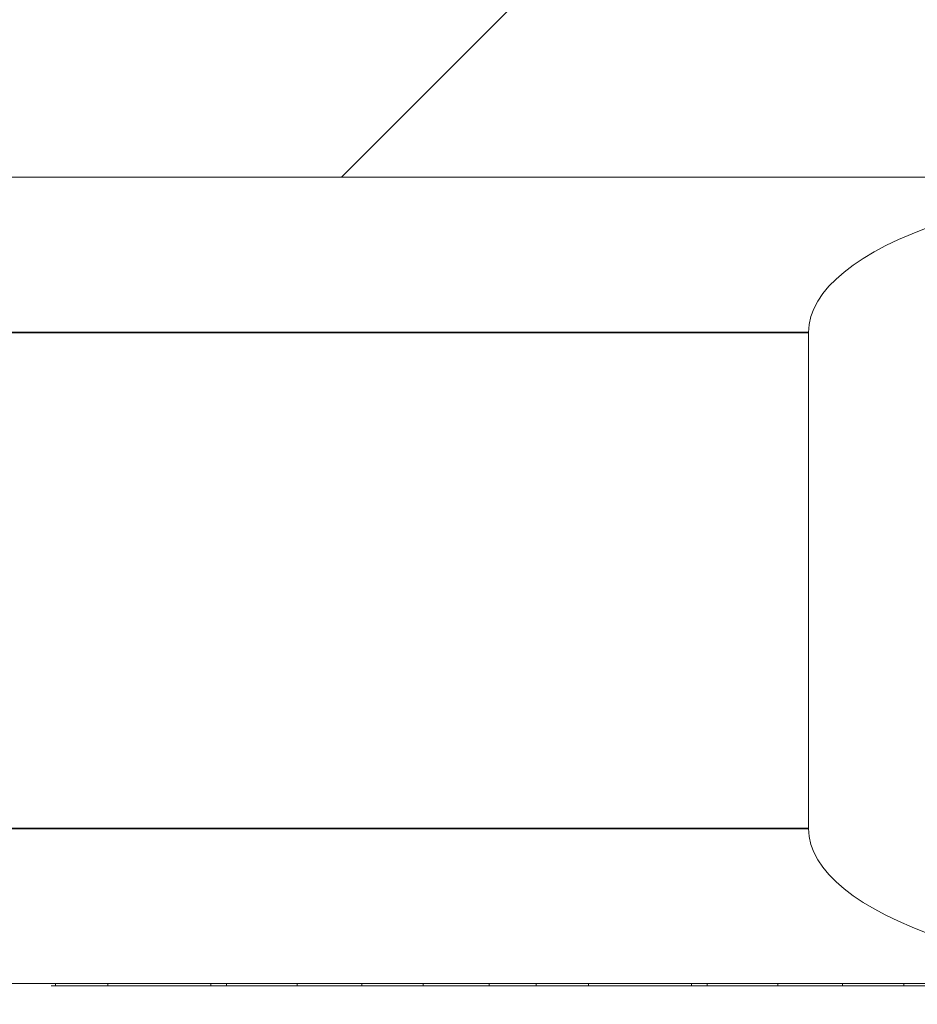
# Model space of a CAD drawing. Header units: millimetres. Extents: x 4 to 1188, y 1 to 840.
# Tile 275 of 310: x 856.371 to 856.487, y 417.845 to 417.972. Entities that reach past the tile are written whole.
import ezdxf

# ---------------------------------------------------------------- set-up
doc = ezdxf.new("R2010")
doc.units = ezdxf.units.MM
doc.layers.add('1', color=7, linetype='Continuous')
doc.styles.add('Arial Unicode MS', font='Arial Unicode MS')
doc.dimstyles.get("Standard").update_dxf_attribs({"dimtxt": 0.18, "dimasz": 0.18, "dimexe": 0.18, "dimexo": 0.0625, "dimgap": 0.09, "dimtad": 0, "dimtih": 1, "dimtoh": 1, "dimdec": 4, "dimzin": 0, "dimdsep": 46, "dimtxsty": 'Standard', "dimcen": 0.09, "dimadec": 0, "dimazin": 0, "dimtfac": 1, "dimtdec": 4, "dimtofl": 0, "dimtmove": 0, "dimatfit": 3, "dimfxl": 0, "dimtolj": 1, "dimtzin": 0, "dimarcsym": 0})

# ---------------------------------------------------------------- blocks, each defined once
blk = doc.blocks.new('_U29')
at = {"layer": '1', "color": 18, "lineweight": 35}
for p, q in [((843.8309, 533.08637), (895.22582, 533.08637)), ((893.22582, 533.08637), (893.22582, 331.75303)), ((847.8309, 331.75303), (895.22582, 331.75303))]:
    blk.add_line(p, q, dxfattribs=at)
at = {"layer": '1', "color": 18, "lineweight": 70}
for points in [[(893.22582, 533.08637), (894.00175, 529.58637), (892.44989, 529.58637)], [(893.22582, 331.75303), (892.44989, 335.25303), (894.00175, 335.25304)]]:
    blk.add_solid(points, dxfattribs=at)
at = {"layer": '1', "color": 18, "linetype": 'Continuous', "lineweight": 13, "insert": (892.77294, 428.04304), "char_height": 3, "attachment_point": 7, "rotation": 90, "line_spacing_factor": 1.047437, "style": 'Arial Unicode MS'}
blk.add_mtext('\\fArial Unicode MS|b0|i0;\\W1.0000;1510', dxfattribs=at)

msp = doc.modelspace()

# ---------------------------------------------------------------- hatches: boundary and pattern name
at = {"layer": '1', "linetype": 'Continuous', "lineweight": 35}
h = msp.add_hatch(dxfattribs=at)
h.set_pattern_fill('ANSI31', color=154, scale=1.55, angle=-2.13e-14, style=0)
h.paths.add_polyline_path([(860.14425, 418.95196), (862.02062, 418.95196), (862.02062, 418.15196), (862.41046, 418.15196), (862.41046, 417.95196), (854.89355, 417.95196), (854.89355, 417.70262), (854.228, 417.70262), (854.228, 417.95196), (854.04297, 417.95196), (854.04297, 418.15196), (860.14425, 418.15196)], flags=0)
h = msp.add_hatch(dxfattribs=at)
h.set_pattern_fill('ANSI31', color=154, scale=1.55, angle=29.9848, style=0)
h.paths.add_polyline_path([(854.04297, 417.95196), (854.04297, 418.1704), (860.6361, 418.1704), (860.6361, 417.95196)], flags=0)
h.paths.add_polyline_path([(861.60475, 417.95196), (861.60475, 418.1704), (863.27025, 418.1704), (863.27025, 417.95196)], flags=0)
h.paths.add_polyline_path([(863.66123, 417.95196), (863.66123, 418.1704), (864.35966, 418.1704), (864.35966, 417.95196)], flags=0)
h.paths.add_polyline_path([(860.69246, 417.95196), (860.69246, 418.1704), (861.50095, 418.1704), (861.50095, 417.95196)], flags=0)

# ---------------------------------------------------------------- linework, layer by layer
at = {"layer": '1', "color": 154, "linetype": 'Continuous', "lineweight": 13}
for p, q in [((860.6361, 417.95196), (854.04297, 417.95196)), ((862.41046, 417.95196), (854.89355, 417.95196)), ((856.47323, 417.86796), (856.47323, 417.93196)), ((856.38186, 417.84796), (856.31984, 417.84796)), ((856.38185, 417.84796), (856.33853, 417.84796)), ((856.33853, 417.84796), (856.5317, 417.84796)), ((856.37609, 417.84796), (856.37609, 417.84769)), ((856.46691, 417.84796), (856.38185, 417.84796)), ((856.38284, 417.84769), (856.38284, 417.84796)), ((856.39614, 417.84796), (856.39614, 417.84769)), ((856.39813, 417.84796), (856.39813, 417.84769)), ((856.40728, 417.84796), (856.40728, 417.84769)), ((856.41559, 417.84769), (856.41559, 417.84796)), ((856.42352, 417.84796), (856.42352, 417.84769)), ((856.43203, 417.84796), (856.43203, 417.84769)), ((856.43752, 417.84796), (856.4381, 417.84796)), ((856.4381, 417.84796), (856.4381, 417.84769)), ((856.44174, 417.84796), (856.44242, 417.84796)), ((856.44485, 417.84769), (856.44485, 417.84796)), ((856.44608, 417.84796), (856.45797, 417.84796)), ((856.45586, 417.84796), (856.46014, 417.84796)), ((856.45815, 417.84796), (856.45815, 417.84769)), ((856.46014, 417.84796), (856.46014, 417.84769)), ((856.46014, 417.84796), (856.46285, 417.84796)), ((856.4627, 417.84796), (856.46929, 417.84796)), ((856.46929, 417.84796), (856.46929, 417.84769)), ((856.4776, 417.84769), (856.4776, 417.84796)), ((856.48553, 417.84796), (856.48553, 417.84769)), ((856.48553, 417.84796), (856.48725, 417.84796)), ((856.37552, 417.84769), (856.37609, 417.84769)), ((856.37638, 417.84769), (856.37569, 417.84769)), ((856.38407, 417.84769), (856.39596, 417.84769)), ((856.38557, 417.84769), (856.38407, 417.84769)), ((856.40084, 417.84769), (856.38557, 417.84769)), ((856.39614, 417.84769), (856.39216, 417.84769)), ((856.39385, 417.84769), (856.39813, 417.84769)), ((856.39596, 417.84769), (856.39457, 417.84769)), ((856.39813, 417.84769), (856.40084, 417.84769)), ((856.40069, 417.84769), (856.40728, 417.84769)), ((856.40289, 417.84769), (856.40074, 417.84769)), ((856.42473, 417.84769), (856.41914, 417.84769)), ((856.42352, 417.84769), (856.42467, 417.84769)), ((856.4246, 417.84769), (856.43203, 417.84769)), ((856.42527, 417.84769), (856.42461, 417.84769)), ((856.43764, 417.84769), (856.43182, 417.84769)), ((856.43203, 417.84769), (856.43772, 417.84769)), ((856.43335, 417.84769), (856.4376, 417.84769)), ((856.43766, 417.84769), (856.43591, 417.84769)), ((856.43591, 417.84769), (856.43749, 417.84769)), ((856.43753, 417.84769), (856.4381, 417.84769)), ((856.43839, 417.84769), (856.4377, 417.84769)), ((856.44608, 417.84769), (856.45797, 417.84769)), ((856.44758, 417.84769), (856.44608, 417.84769)), ((856.46285, 417.84769), (856.44758, 417.84769)), ((856.45815, 417.84769), (856.45417, 417.84769)), ((856.45586, 417.84769), (856.46014, 417.84769)), ((856.45797, 417.84769), (856.45658, 417.84769)), ((856.46014, 417.84769), (856.46285, 417.84769)), ((856.4627, 417.84769), (856.46929, 417.84769)), ((856.4649, 417.84769), (856.46275, 417.84769)), ((856.48675, 417.84769), (856.48115, 417.84769)), ((856.48553, 417.84769), (856.48773, 417.84769))]:
    msp.add_line(p, q, dxfattribs=at)
at = {"layer": '1', "color": 154, "linetype": 'Continuous', "lineweight": 35}
for p, q in [((856.33169, 417.93196), (856.47323, 417.93196)), ((856.47323, 417.86796), (856.33169, 417.86796))]:
    msp.add_line(p, q, dxfattribs=at)
at = {"layer": '1', "color": 154, "linetype": 'Continuous', "lineweight": 13}
for centre, major_axis, start_param, end_param in [((856.53171, 417.93196), (-0.05848, 0), 4.712389, 6.283185), ((856.53171, 417.86796), (0.05848, 0), 3.141593, 4.712389)]:
    msp.add_ellipse(centre, major_axis=major_axis, ratio=0.34202, start_param=start_param, end_param=end_param, dxfattribs=at)
for points, knots in [([(856.4381, 417.84796), (856.43824, 417.84796), (856.43852, 417.84796), (856.43909, 417.84796), (856.43977, 417.84796), (856.44056, 417.84796), (856.44146, 417.84796), (856.44249, 417.84796), (856.44362, 417.84796), (856.44443, 417.84796), (856.44485, 417.84796)], [0, 0, 0, 0, 0.127893, 0.251579, 0.372793, 0.492778, 0.61359, 0.737809, 0.86618, 1, 1, 1, 1]), ([(856.44242, 417.84796), (856.44252, 417.84796), (856.44272, 417.84796), (856.44307, 417.84796), (856.44345, 417.84796), (856.44386, 417.84796), (856.44432, 417.84796), (856.44481, 417.84796), (856.44534, 417.84796), (856.4459, 417.84796), (856.44649, 417.84796), (856.44711, 417.84796), (856.44776, 417.84796), (856.44844, 417.84796), (856.44915, 417.84796), (856.44988, 417.84796), (856.45064, 417.84796), (856.45115, 417.84796), (856.45141, 417.84796)], [0, 0, 0, 0, 0.072866, 0.141887, 0.207453, 0.270438, 0.331641, 0.390108, 0.448069, 0.505503, 0.562488, 0.619084, 0.676416, 0.735452, 0.796241, 0.860406, 0.928305, 1, 1, 1, 1]), ([(856.44485, 417.84796), (856.4452, 417.84796), (856.44588, 417.84796), (856.44691, 417.84796), (856.44793, 417.84796), (856.44892, 417.84796), (856.4499, 417.84796), (856.45085, 417.84796), (856.45179, 417.84796), (856.45269, 417.84796), (856.45356, 417.84796), (856.45438, 417.84796), (856.45515, 417.84796), (856.45586, 417.84796), (856.45652, 417.84796), (856.45712, 417.84796), (856.45768, 417.84796), (856.45799, 417.84796), (856.45815, 417.84796)], [0, 0, 0, 0, 0.069298, 0.135561, 0.199671, 0.261716, 0.322662, 0.382907, 0.443032, 0.503501, 0.563724, 0.62398, 0.683629, 0.743848, 0.805192, 0.867649, 0.932778, 1, 1, 1, 1]), ([(856.45141, 417.84796), (856.45173, 417.84796), (856.45234, 417.84796), (856.45316, 417.84796), (856.45388, 417.84796), (856.45446, 417.84796), (856.45495, 417.84796), (856.45534, 417.84796), (856.45566, 417.84796), (856.4558, 417.84796), (856.45586, 417.84796)], [0, 0, 0, 0, 0.14786, 0.283561, 0.412369, 0.534236, 0.652692, 0.768663, 0.883652, 1, 1, 1, 1]), ([(856.46929, 417.84796), (856.46966, 417.84796), (856.47039, 417.84796), (856.47151, 417.84796), (856.47259, 417.84796), (856.47365, 417.84796), (856.47468, 417.84796), (856.47568, 417.84796), (856.47667, 417.84796), (856.47729, 417.84796), (856.4776, 417.84796)], [0, 0, 0, 0, 0.137903, 0.268873, 0.395178, 0.517089, 0.636743, 0.756222, 0.876628, 1, 1, 1, 1]), ([(856.4776, 417.84796), (856.47799, 417.84796), (856.47879, 417.84796), (856.47988, 417.84796), (856.48095, 417.84796), (856.48195, 417.84796), (856.48292, 417.84796), (856.48385, 417.84796), (856.48472, 417.84796), (856.48525, 417.84796), (856.48553, 417.84796)], [0, 0, 0, 0, 0.097421, 0.200886, 0.311172, 0.429798, 0.55774, 0.694715, 0.84213, 1, 1, 1, 1]), ([(856.37609, 417.84769), (856.37623, 417.84769), (856.37651, 417.84769), (856.37708, 417.84769), (856.37776, 417.84769), (856.37855, 417.84769), (856.37945, 417.84769), (856.38048, 417.84769), (856.38161, 417.84769), (856.38242, 417.84769), (856.38284, 417.84769)], [0, 0, 0, 0, 0.127893, 0.251579, 0.372793, 0.492778, 0.61359, 0.737809, 0.86618, 1, 1, 1, 1]), ([(856.38961, 417.84769), (856.38928, 417.84769), (856.38864, 417.84769), (856.38764, 417.84769), (856.38666, 417.84769), (856.38567, 417.84769), (856.3847, 417.84769), (856.38373, 417.84769), (856.38277, 417.84769), (856.38183, 417.84769), (856.38092, 417.84769), (856.38006, 417.84769), (856.37928, 417.84769), (856.37856, 417.84769), (856.37791, 417.84769), (856.37732, 417.84769), (856.37681, 417.84769), (856.37652, 417.84769), (856.37638, 417.84769)], [0, 0, 0, 0, 0.061997, 0.122088, 0.181375, 0.239508, 0.297836, 0.35688, 0.417282, 0.47964, 0.5425, 0.604962, 0.666991, 0.730216, 0.794173, 0.860458, 0.928578, 1, 1, 1, 1]), ([(856.38416, 417.84769), (856.38392, 417.84769), (856.38344, 417.84769), (856.38278, 417.84769), (856.38218, 417.84769), (856.38165, 417.84769), (856.38117, 417.84769), (856.38077, 417.84769), (856.38042, 417.84769), (856.38015, 417.84769), (856.37993, 417.84769), (856.3798, 417.84769), (856.37973, 417.84769), (856.37971, 417.84769), (856.37979, 417.84769), (856.37993, 417.84769), (856.38013, 417.84769), (856.38032, 417.84769), (856.38041, 417.84769)], [0, 0, 0, 0, 0.065801, 0.128677, 0.188676, 0.247598, 0.304849, 0.361786, 0.419523, 0.478682, 0.53877, 0.598799, 0.660184, 0.722952, 0.787993, 0.855404, 0.926153, 1, 1, 1, 1]), ([(856.38041, 417.84769), (856.38051, 417.84769), (856.38071, 417.84769), (856.38106, 417.84769), (856.38144, 417.84769), (856.38185, 417.84769), (856.38231, 417.84769), (856.3828, 417.84769), (856.38333, 417.84769), (856.38389, 417.84769), (856.38448, 417.84769), (856.3851, 417.84769), (856.38575, 417.84769), (856.38643, 417.84769), (856.38714, 417.84769), (856.38787, 417.84769), (856.38863, 417.84769), (856.38914, 417.84769), (856.3894, 417.84769)], [0, 0, 0, 0, 0.072866, 0.141887, 0.207453, 0.270438, 0.331641, 0.390108, 0.448069, 0.505503, 0.562488, 0.619084, 0.676416, 0.735452, 0.796241, 0.860406, 0.928305, 1, 1, 1, 1]), ([(856.38284, 417.84769), (856.38319, 417.84769), (856.38387, 417.84769), (856.3849, 417.84769), (856.38592, 417.84769), (856.38691, 417.84769), (856.38789, 417.84769), (856.38884, 417.84769), (856.38978, 417.84769), (856.39068, 417.84769), (856.39155, 417.84769), (856.39237, 417.84769), (856.39314, 417.84769), (856.39385, 417.84769), (856.39451, 417.84769), (856.39511, 417.84769), (856.39567, 417.84769), (856.39598, 417.84769), (856.39614, 417.84769)], [0, 0, 0, 0, 0.069298, 0.135561, 0.199671, 0.261716, 0.322662, 0.382907, 0.443032, 0.503501, 0.563724, 0.62398, 0.683629, 0.743848, 0.805192, 0.867649, 0.932778, 1, 1, 1, 1]), ([(856.39216, 417.84769), (856.39204, 417.84769), (856.39179, 417.84769), (856.3914, 417.84769), (856.39099, 417.84769), (856.39056, 417.84769), (856.39011, 417.84769), (856.38965, 417.84769), (856.38916, 417.84769), (856.38866, 417.84769), (856.38815, 417.84769), (856.38762, 417.84769), (856.38708, 417.84769), (856.38652, 417.84769), (856.38595, 417.84769), (856.38536, 417.84769), (856.38476, 417.84769), (856.38437, 417.84769), (856.38416, 417.84769)], [0, 0, 0, 0, 0.077361, 0.15048, 0.219977, 0.286681, 0.349678, 0.41068, 0.469427, 0.526756, 0.583142, 0.638824, 0.695263, 0.752696, 0.810849, 0.871356, 0.934436, 1, 1, 1, 1]), ([(856.3894, 417.84769), (856.38972, 417.84769), (856.39033, 417.84769), (856.39115, 417.84769), (856.39187, 417.84769), (856.39245, 417.84769), (856.39294, 417.84769), (856.39333, 417.84769), (856.39365, 417.84769), (856.39379, 417.84769), (856.39385, 417.84769)], [0, 0, 0, 0, 0.14786, 0.283561, 0.412369, 0.534236, 0.652692, 0.768663, 0.883652, 1, 1, 1, 1]), ([(856.39457, 417.84769), (856.3944, 417.84769), (856.39408, 417.84769), (856.39354, 417.84769), (856.39297, 417.84769), (856.39236, 417.84769), (856.39172, 417.84769), (856.39105, 417.84769), (856.39035, 417.84769), (856.38986, 417.84769), (856.38961, 417.84769)], [0, 0, 0, 0, 0.136729, 0.268515, 0.395529, 0.52, 0.640496, 0.761236, 0.880107, 1, 1, 1, 1]), ([(856.41914, 417.84769), (856.41872, 417.84769), (856.4179, 417.84769), (856.41664, 417.84769), (856.4154, 417.84769), (856.41419, 417.84769), (856.41302, 417.84769), (856.41191, 417.84769), (856.41087, 417.84769), (856.40991, 417.84769), (856.40898, 417.84769), (856.40808, 417.84769), (856.40719, 417.84769), (856.40647, 417.84769), (856.4059, 417.84769), (856.40547, 417.84769), (856.40503, 417.84769), (856.40461, 417.84769), (856.40418, 417.84769), (856.40374, 417.84769), (856.40331, 417.84769), (856.40303, 417.84769), (856.40289, 417.84769)], [0, 0, 0, 0, 0.056724, 0.111437, 0.164368, 0.216435, 0.267641, 0.31736, 0.367473, 0.41821, 0.471404, 0.527966, 0.588061, 0.652134, 0.686345, 0.723264, 0.76261, 0.804739, 0.84943, 0.896711, 0.94689, 1, 1, 1, 1]), ([(856.40702, 417.84769), (856.4068, 417.84769), (856.40637, 417.84769), (856.40584, 417.84769), (856.40543, 417.84769), (856.40512, 417.84769), (856.40493, 417.84769), (856.40486, 417.84769), (856.4049, 417.84769), (856.40508, 417.84769), (856.40534, 417.84769), (856.40565, 417.84769), (856.40601, 417.84769), (856.40642, 417.84769), (856.4069, 417.84769), (856.40742, 417.84769), (856.408, 417.84769), (856.40842, 417.84769), (856.40863, 417.84769)], [0, 0, 0, 0, 0.118432, 0.226295, 0.323755, 0.41098, 0.488319, 0.556611, 0.615569, 0.667048, 0.713541, 0.757735, 0.79954, 0.839813, 0.879732, 0.91913, 0.959218, 1, 1, 1, 1]), ([(856.41783, 417.84769), (856.4176, 417.84769), (856.41715, 417.84769), (856.41646, 417.84769), (856.41577, 417.84769), (856.41509, 417.84769), (856.41441, 417.84769), (856.41374, 417.84769), (856.41307, 417.84769), (856.41239, 417.84769), (856.41172, 417.84769), (856.41105, 417.84769), (856.41038, 417.84769), (856.40971, 417.84769), (856.40904, 417.84769), (856.40836, 417.84769), (856.40767, 417.84769), (856.40724, 417.84769), (856.40702, 417.84769)], [0, 0, 0, 0, 0.043119, 0.084777, 0.125232, 0.166126, 0.207413, 0.250196, 0.294277, 0.341348, 0.392964, 0.452351, 0.519819, 0.596849, 0.682952, 0.778459, 0.884371, 1, 1, 1, 1]), ([(856.40728, 417.84769), (856.40765, 417.84769), (856.40838, 417.84769), (856.4095, 417.84769), (856.41058, 417.84769), (856.41164, 417.84769), (856.41267, 417.84769), (856.41367, 417.84769), (856.41466, 417.84769), (856.41528, 417.84769), (856.41559, 417.84769)], [0, 0, 0, 0, 0.137903, 0.268873, 0.395178, 0.517089, 0.636743, 0.756222, 0.876628, 1, 1, 1, 1]), ([(856.40863, 417.84769), (856.40884, 417.84769), (856.40927, 417.84769), (856.40993, 417.84769), (856.4106, 417.84769), (856.41126, 417.84769), (856.41193, 417.84769), (856.41259, 417.84769), (856.41326, 417.84769), (856.41394, 417.84769), (856.41462, 417.84769), (856.41529, 417.84769), (856.41597, 417.84769), (856.41665, 417.84769), (856.41733, 417.84769), (856.41803, 417.84769), (856.41873, 417.84769), (856.41917, 417.84769), (856.41939, 417.84769)], [0, 0, 0, 0, 0.040773, 0.080851, 0.120114, 0.160024, 0.200507, 0.242303, 0.286488, 0.332651, 0.383767, 0.443091, 0.510974, 0.588295, 0.675908, 0.773346, 0.881594, 1, 1, 1, 1]), ([(856.41559, 417.84769), (856.41598, 417.84769), (856.41678, 417.84769), (856.41787, 417.84769), (856.41894, 417.84769), (856.41994, 417.84769), (856.42091, 417.84769), (856.42184, 417.84769), (856.42271, 417.84769), (856.42324, 417.84769), (856.42352, 417.84769)], [0, 0, 0, 0, 0.097421, 0.200886, 0.311172, 0.429798, 0.55774, 0.694715, 0.84213, 1, 1, 1, 1]), ([(856.42131, 417.84769), (856.42123, 417.84769), (856.42108, 417.84769), (856.42079, 417.84769), (856.42043, 417.84769), (856.42003, 417.84769), (856.41955, 417.84769), (856.41904, 417.84769), (856.41846, 417.84769), (856.41804, 417.84769), (856.41783, 417.84769)], [0, 0, 0, 0, 0.134393, 0.262803, 0.38593, 0.507853, 0.627247, 0.748261, 0.872335, 1, 1, 1, 1]), ([(856.41939, 417.84769), (856.41961, 417.84769), (856.42002, 417.84769), (856.42055, 417.84769), (856.42095, 417.84769), (856.42126, 417.84769), (856.42144, 417.84769), (856.42152, 417.84769), (856.4215, 417.84769), (856.42137, 417.84769), (856.42131, 417.84769)], [0, 0, 0, 0, 0.170464, 0.327198, 0.470509, 0.6006, 0.717486, 0.822846, 0.916112, 1, 1, 1, 1]), ([(856.4343, 417.84769), (856.43403, 417.84769), (856.4335, 417.84769), (856.43272, 417.84769), (856.43197, 417.84769), (856.43125, 417.84769), (856.43056, 417.84769), (856.4299, 417.84769), (856.42928, 417.84769), (856.42868, 417.84769), (856.42812, 417.84769), (856.42759, 417.84769), (856.42711, 417.84769), (856.42666, 417.84769), (856.42625, 417.84769), (856.42589, 417.84769), (856.42555, 417.84769), (856.42537, 417.84769), (856.42527, 417.84769)], [0, 0, 0, 0, 0.069013, 0.135236, 0.199611, 0.262419, 0.323723, 0.383765, 0.443773, 0.503795, 0.563823, 0.623484, 0.683469, 0.743591, 0.805727, 0.868616, 0.933278, 1, 1, 1, 1]), ([(856.42942, 417.84769), (856.42935, 417.84769), (856.4292, 417.84769), (856.42905, 417.84769), (856.42897, 417.84769), (856.42893, 417.84769), (856.42897, 417.84769), (856.42907, 417.84769), (856.42923, 417.84769), (856.42945, 417.84769), (856.42973, 417.84769), (856.43007, 417.84769), (856.43047, 417.84769), (856.43093, 417.84769), (856.43145, 417.84769), (856.43203, 417.84769), (856.43266, 417.84769), (856.43311, 417.84769), (856.43335, 417.84769)], [0, 0, 0, 0, 0.066572, 0.13029, 0.192297, 0.252922, 0.312507, 0.371488, 0.430679, 0.491399, 0.55197, 0.611245, 0.671453, 0.732173, 0.795077, 0.860442, 0.928163, 1, 1, 1, 1]), ([(856.43797, 417.84769), (856.43774, 417.84769), (856.43727, 417.84769), (856.43657, 417.84769), (856.43589, 417.84769), (856.43522, 417.84769), (856.43457, 417.84769), (856.43394, 417.84769), (856.43332, 417.84769), (856.43273, 417.84769), (856.43218, 417.84769), (856.43165, 417.84769), (856.43117, 417.84769), (856.43073, 417.84769), (856.43034, 417.84769), (856.42998, 417.84769), (856.42967, 417.84769), (856.42951, 417.84769), (856.42942, 417.84769)], [0, 0, 0, 0, 0.071137, 0.138231, 0.203142, 0.26568, 0.326444, 0.386738, 0.447229, 0.507578, 0.568073, 0.6278, 0.68712, 0.747031, 0.807329, 0.869576, 0.933384, 1, 1, 1, 1]), ([(856.43182, 417.84769), (856.43171, 417.84769), (856.43148, 417.84769), (856.43135, 417.84769), (856.43138, 417.84769), (856.4316, 417.84769), (856.43199, 417.84769), (856.43258, 417.84769), (856.43335, 417.84769), (856.43397, 417.84769), (856.4343, 417.84769)], [0, 0, 0, 0, 0.124835, 0.244778, 0.360989, 0.477964, 0.596922, 0.721591, 0.855098, 1, 1, 1, 1]), ([(856.4381, 417.84769), (856.43824, 417.84769), (856.43852, 417.84769), (856.43909, 417.84769), (856.43977, 417.84769), (856.44056, 417.84769), (856.44146, 417.84769), (856.44249, 417.84769), (856.44362, 417.84769), (856.44443, 417.84769), (856.44485, 417.84769)], [0, 0, 0, 0, 0.127893, 0.251579, 0.372793, 0.492778, 0.61359, 0.737809, 0.86618, 1, 1, 1, 1]), ([(856.45162, 417.84769), (856.45129, 417.84769), (856.45065, 417.84769), (856.44965, 417.84769), (856.44867, 417.84769), (856.44769, 417.84769), (856.44671, 417.84769), (856.44574, 417.84769), (856.44478, 417.84769), (856.44384, 417.84769), (856.44293, 417.84769), (856.44207, 417.84769), (856.44129, 417.84769), (856.44057, 417.84769), (856.43992, 417.84769), (856.43933, 417.84769), (856.43882, 417.84769), (856.43853, 417.84769), (856.43839, 417.84769)], [0, 0, 0, 0, 0.061997, 0.122088, 0.181375, 0.239508, 0.297836, 0.35688, 0.417282, 0.47964, 0.5425, 0.604962, 0.666991, 0.730216, 0.794173, 0.860458, 0.928578, 1, 1, 1, 1]), ([(856.44617, 417.84769), (856.44593, 417.84769), (856.44546, 417.84769), (856.44479, 417.84769), (856.44419, 417.84769), (856.44366, 417.84769), (856.44318, 417.84769), (856.44278, 417.84769), (856.44243, 417.84769), (856.44216, 417.84769), (856.44195, 417.84769), (856.44181, 417.84769), (856.44174, 417.84769), (856.44172, 417.84769), (856.4418, 417.84769), (856.44194, 417.84769), (856.44214, 417.84769), (856.44233, 417.84769), (856.44242, 417.84769)], [0, 0, 0, 0, 0.065801, 0.128677, 0.188676, 0.247598, 0.304849, 0.361786, 0.419523, 0.478682, 0.53877, 0.598799, 0.660184, 0.722952, 0.787993, 0.855404, 0.926153, 1, 1, 1, 1]), ([(856.44242, 417.84769), (856.44252, 417.84769), (856.44272, 417.84769), (856.44307, 417.84769), (856.44345, 417.84769), (856.44386, 417.84769), (856.44432, 417.84769), (856.44481, 417.84769), (856.44534, 417.84769), (856.4459, 417.84769), (856.44649, 417.84769), (856.44711, 417.84769), (856.44776, 417.84769), (856.44844, 417.84769), (856.44915, 417.84769), (856.44988, 417.84769), (856.45064, 417.84769), (856.45115, 417.84769), (856.45141, 417.84769)], [0, 0, 0, 0, 0.072866, 0.141887, 0.207453, 0.270438, 0.331641, 0.390108, 0.448069, 0.505503, 0.562488, 0.619084, 0.676416, 0.735452, 0.796241, 0.860406, 0.928305, 1, 1, 1, 1]), ([(856.44485, 417.84769), (856.4452, 417.84769), (856.44588, 417.84769), (856.44691, 417.84769), (856.44793, 417.84769), (856.44892, 417.84769), (856.4499, 417.84769), (856.45085, 417.84769), (856.45179, 417.84769), (856.45269, 417.84769), (856.45356, 417.84769), (856.45438, 417.84769), (856.45515, 417.84769), (856.45586, 417.84769), (856.45652, 417.84769), (856.45712, 417.84769), (856.45768, 417.84769), (856.45799, 417.84769), (856.45815, 417.84769)], [0, 0, 0, 0, 0.069298, 0.135561, 0.199671, 0.261716, 0.322662, 0.382907, 0.443032, 0.503501, 0.563724, 0.62398, 0.683629, 0.743848, 0.805192, 0.867649, 0.932778, 1, 1, 1, 1]), ([(856.45417, 417.84769), (856.45405, 417.84769), (856.4538, 417.84769), (856.45342, 417.84769), (856.453, 417.84769), (856.45257, 417.84769), (856.45212, 417.84769), (856.45166, 417.84769), (856.45117, 417.84769), (856.45067, 417.84769), (856.45016, 417.84769), (856.44963, 417.84769), (856.44909, 417.84769), (856.44853, 417.84769), (856.44796, 417.84769), (856.44737, 417.84769), (856.44677, 417.84769), (856.44638, 417.84769), (856.44617, 417.84769)], [0, 0, 0, 0, 0.077361, 0.15048, 0.219977, 0.286681, 0.349678, 0.41068, 0.469427, 0.526756, 0.583142, 0.638824, 0.695263, 0.752696, 0.810849, 0.871356, 0.934436, 1, 1, 1, 1]), ([(856.45141, 417.84769), (856.45173, 417.84769), (856.45234, 417.84769), (856.45316, 417.84769), (856.45388, 417.84769), (856.45446, 417.84769), (856.45495, 417.84769), (856.45534, 417.84769), (856.45566, 417.84769), (856.4558, 417.84769), (856.45586, 417.84769)], [0, 0, 0, 0, 0.14786, 0.283561, 0.412369, 0.534236, 0.652692, 0.768663, 0.883652, 1, 1, 1, 1]), ([(856.45658, 417.84769), (856.45641, 417.84769), (856.45609, 417.84769), (856.45555, 417.84769), (856.45498, 417.84769), (856.45437, 417.84769), (856.45373, 417.84769), (856.45306, 417.84769), (856.45236, 417.84769), (856.45187, 417.84769), (856.45162, 417.84769)], [0, 0, 0, 0, 0.136729, 0.268515, 0.395529, 0.52, 0.640496, 0.761236, 0.880107, 1, 1, 1, 1]), ([(856.48115, 417.84769), (856.48073, 417.84769), (856.47991, 417.84769), (856.47865, 417.84769), (856.47741, 417.84769), (856.4762, 417.84769), (856.47503, 417.84769), (856.47392, 417.84769), (856.47288, 417.84769), (856.47192, 417.84769), (856.47099, 417.84769), (856.47009, 417.84769), (856.4692, 417.84769), (856.46848, 417.84769), (856.46791, 417.84769), (856.46748, 417.84769), (856.46704, 417.84769), (856.46662, 417.84769), (856.46619, 417.84769), (856.46575, 417.84769), (856.46532, 417.84769), (856.46504, 417.84769), (856.4649, 417.84769)], [0, 0, 0, 0, 0.056724, 0.111437, 0.164368, 0.216435, 0.267641, 0.31736, 0.367473, 0.41821, 0.471404, 0.527966, 0.588061, 0.652134, 0.686345, 0.723264, 0.76261, 0.804739, 0.84943, 0.896711, 0.94689, 1, 1, 1, 1]), ([(856.46903, 417.84769), (856.46881, 417.84769), (856.46838, 417.84769), (856.46785, 417.84769), (856.46744, 417.84769), (856.46713, 417.84769), (856.46694, 417.84769), (856.46687, 417.84769), (856.46691, 417.84769), (856.46709, 417.84769), (856.46735, 417.84769), (856.46766, 417.84769), (856.46802, 417.84769), (856.46843, 417.84769), (856.46891, 417.84769), (856.46943, 417.84769), (856.47001, 417.84769), (856.47043, 417.84769), (856.47064, 417.84769)], [0, 0, 0, 0, 0.118432, 0.226295, 0.323755, 0.41098, 0.488319, 0.556611, 0.615569, 0.667048, 0.713541, 0.757735, 0.79954, 0.839813, 0.879732, 0.91913, 0.959218, 1, 1, 1, 1]), ([(856.47984, 417.84769), (856.47961, 417.84769), (856.47916, 417.84769), (856.47847, 417.84769), (856.47778, 417.84769), (856.4771, 417.84769), (856.47642, 417.84769), (856.47575, 417.84769), (856.47508, 417.84769), (856.4744, 417.84769), (856.47373, 417.84769), (856.47306, 417.84769), (856.47239, 417.84769), (856.47172, 417.84769), (856.47105, 417.84769), (856.47037, 417.84769), (856.46968, 417.84769), (856.46925, 417.84769), (856.46903, 417.84769)], [0, 0, 0, 0, 0.043119, 0.084777, 0.125232, 0.166126, 0.207413, 0.250196, 0.294277, 0.341348, 0.392964, 0.452351, 0.519819, 0.596849, 0.682952, 0.778459, 0.884371, 1, 1, 1, 1]), ([(856.46929, 417.84769), (856.46966, 417.84769), (856.47039, 417.84769), (856.47151, 417.84769), (856.47259, 417.84769), (856.47365, 417.84769), (856.47468, 417.84769), (856.47568, 417.84769), (856.47667, 417.84769), (856.47729, 417.84769), (856.4776, 417.84769)], [0, 0, 0, 0, 0.137903, 0.268873, 0.395178, 0.517089, 0.636743, 0.756222, 0.876628, 1, 1, 1, 1]), ([(856.47064, 417.84769), (856.47085, 417.84769), (856.47128, 417.84769), (856.47194, 417.84769), (856.47261, 417.84769), (856.47327, 417.84769), (856.47394, 417.84769), (856.4746, 417.84769), (856.47527, 417.84769), (856.47595, 417.84769), (856.47663, 417.84769), (856.4773, 417.84769), (856.47798, 417.84769), (856.47866, 417.84769), (856.47934, 417.84769), (856.48004, 417.84769), (856.48074, 417.84769), (856.48118, 417.84769), (856.4814, 417.84769)], [0, 0, 0, 0, 0.040773, 0.080851, 0.120114, 0.160024, 0.200507, 0.242303, 0.286488, 0.332651, 0.383767, 0.443091, 0.510974, 0.588295, 0.675908, 0.773346, 0.881594, 1, 1, 1, 1]), ([(856.4776, 417.84769), (856.47799, 417.84769), (856.47879, 417.84769), (856.47988, 417.84769), (856.48095, 417.84769), (856.48195, 417.84769), (856.48292, 417.84769), (856.48385, 417.84769), (856.48472, 417.84769), (856.48525, 417.84769), (856.48553, 417.84769)], [0, 0, 0, 0, 0.097421, 0.200886, 0.311172, 0.429798, 0.55774, 0.694715, 0.84213, 1, 1, 1, 1]), ([(856.48332, 417.84769), (856.48324, 417.84769), (856.48309, 417.84769), (856.4828, 417.84769), (856.48244, 417.84769), (856.48204, 417.84769), (856.48156, 417.84769), (856.48105, 417.84769), (856.48047, 417.84769), (856.48005, 417.84769), (856.47984, 417.84769)], [0, 0, 0, 0, 0.134393, 0.262803, 0.38593, 0.507853, 0.627247, 0.748261, 0.872335, 1, 1, 1, 1]), ([(856.4814, 417.84769), (856.48162, 417.84769), (856.48203, 417.84769), (856.48256, 417.84769), (856.48296, 417.84769), (856.48327, 417.84769), (856.48345, 417.84769), (856.48353, 417.84769), (856.48351, 417.84769), (856.48338, 417.84769), (856.48332, 417.84769)], [0, 0, 0, 0, 0.170464, 0.327198, 0.470509, 0.6006, 0.717486, 0.822846, 0.916112, 1, 1, 1, 1]), ([(856.48728, 417.84769), (856.48717, 417.84769), (856.48694, 417.84769), (856.48673, 417.84769), (856.4866, 417.84769), (856.48659, 417.84769), (856.48668, 417.84769), (856.48688, 417.84769), (856.48718, 417.84769), (856.48758, 417.84769), (856.48807, 417.84769), (856.48866, 417.84769), (856.48934, 417.84769), (856.4901, 417.84769), (856.49096, 417.84769), (856.4919, 417.84769), (856.49293, 417.84769), (856.49367, 417.84769), (856.49404, 417.84769)], [0, 0, 0, 0, 0.0636, 0.125297, 0.185569, 0.244698, 0.303717, 0.36292, 0.4233, 0.485177, 0.547083, 0.608525, 0.669965, 0.732299, 0.79565, 0.861055, 0.929122, 1, 1, 1, 1])]:
    msp.add_open_spline(points, degree=3, knots=knots, dxfattribs=at)

# ---------------------------------------------------------------- dimensions: what is measured, and where the dimension line sits
at = {"layer": '1', "color": 18, "linetype": 'Continuous', "lineweight": 13}
dim = msp.add_linear_dim(base=(893.22582, 331.75303), p1=(808.36337, 533.08637), p2=(810.36337, 331.75303), angle=90, dimstyle='Standard', override={"dimtxt": 3, "dimasz": 3.5, "dimexe": 2, "dimexo": 1, "dimgap": 1.5, "dimtad": 1, "dimtih": 0, "dimtoh": 0, "dimdec": 2, "dimlfac": 7.5, "dimzin": 8, "dimdsep": 44, "dimlunit": 2, "dimtxsty": 'Arial Unicode MS', "dimsah": 1, "dimse1": 0, "dimse2": 0, "dimsd1": 0, "dimsd2": 0, "dimclrd": 18, "dimclre": 18, "dimclrt": 18, "dimtol": 0, "dimtm": -0.1, "dimtfac": 0.666667, "dimtdec": 2, "dimtofl": 1, "dimtmove": 0, "dimtzin": 8, "dimlwd": 35, "dimlwe": 35}, dxfattribs=at)
dim.commit()
dim.dimension.update_dxf_attribs({"geometry": '_U29', "text_midpoint": (893.22582, 432.4197), "dimtype": 160})

doc.saveas('drawing.dxf')
